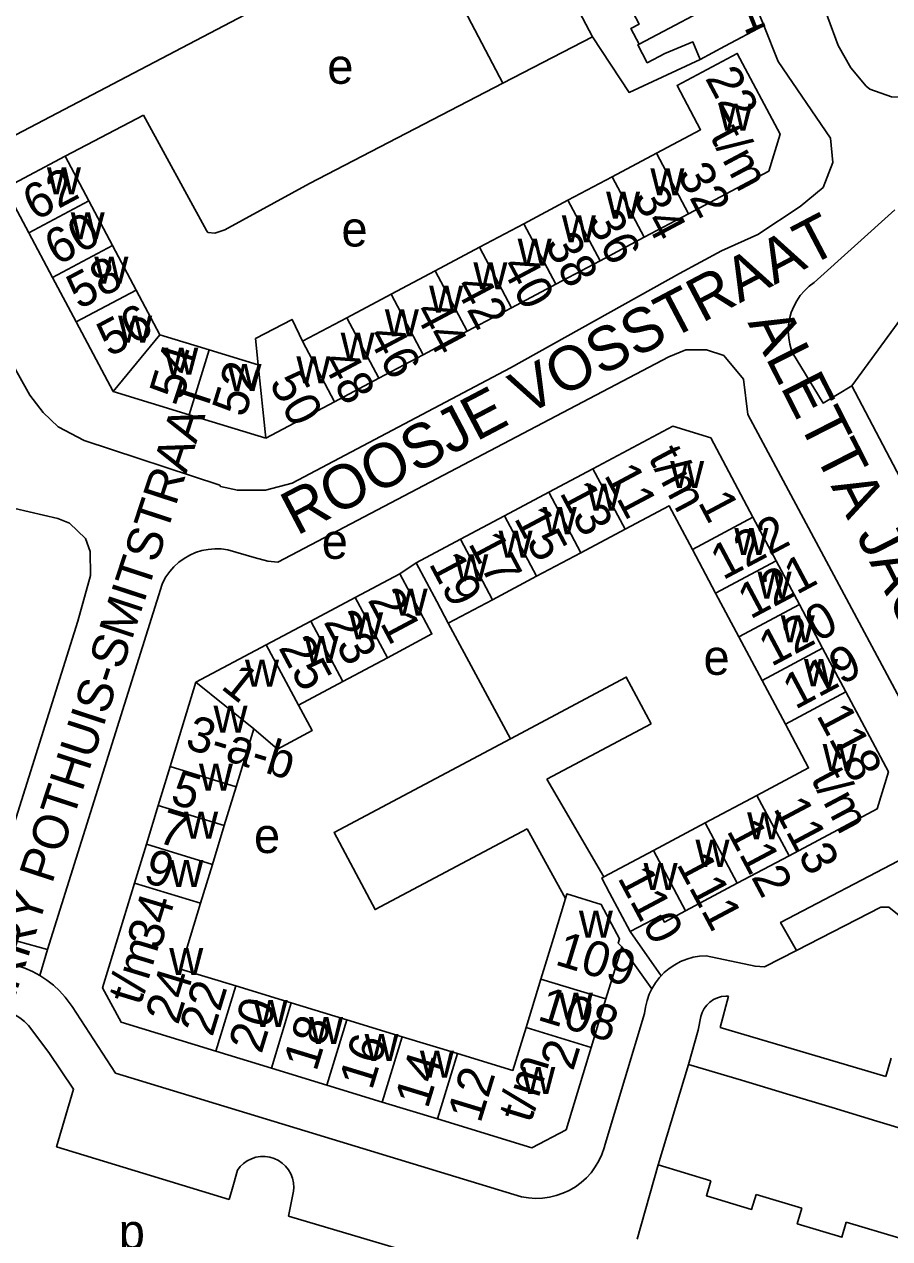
# Model space of a CAD drawing. Extents: x 159902 to 161769, y 383692 to 384875.
# Drawn here: x 160701.7 to 160800.1, y 383765 to 383903 of the extents above; entities that cross this region are included whole.
import ezdxf

# ---------------------------------------------------------------- set-up
doc = ezdxf.new("R2010")
doc.units = 0
for name, color, linetype in [('BLT_Basislijn', 7, 'Continuous'), ('BLT_Bebouwing', 7, 'Continuous'), ('BLT_Centroide', 7, 'Continuous'), ('BLT_Huisnummer', 7, 'Continuous'), ('BLT_Huisnummer_ tussenligend', 7, 'Continuous'), ('BLT_Huisnummer_reeks', 7, 'Continuous'), ('BLT_Onderverdeling_panden', 7, 'Continuous'), ('BLT_Straatnaam', 7, 'Continuous'), ('BLT_Straatnaam_verkleind', 7, 'Continuous')]:
    doc.layers.add(name, color=color, linetype=linetype)

msp = doc.modelspace()

# ---------------------------------------------------------------- linework, layer by layer
at = {"layer": 'BLT_Basislijn'}
for p, q in [((160700, 383890.04), (160746.59, 383914.49)), ((160746.59, 383914.49), (160756.14, 383896.34)), ((160706.39, 383888.02), (160715.29, 383892.69)), ((160791.51, 383873.69), (160800.68, 383881.92)), ((160802.09, 383870.52), (160795.78, 383861.92)), ((160803.61, 383847), (160795.78, 383861.92)), ((160727.88, 383842.45), (160724.86, 383843.31)), ((160717.41, 383839.42), (160704.39, 383797.89)), ((160749.93, 383834.97), (160756.98, 383821.84)), ((160761.12, 383817.23), (160772.98, 383823.54)), ((160761.12, 383817.23), (160767.59, 383806.13)), ((160763.24, 383803.67), (160758.88, 383811.61)), ((160700, 383799.11), (160704.39, 383797.89)), ((160770.61, 383799.92), (160774.11, 383794.89)), ((160704.39, 383797.89), (160703.53, 383794.94)), ((160769.65, 383798.19), (160773.06, 383793.43)), ((160780.84, 383789.01), (160781.76, 383792.59)), ((160707.18, 383791.42), (160712.12, 383783.82)), ((160767.77, 383775.78), (160772.24, 383790.61)), ((160778.61, 383790.27), (160778.33, 383788.73)), ((160702.21, 383789.27), (160704.53, 383786.2)), ((160778.33, 383788.73), (160777.24, 383784.84)), ((160780.84, 383789.01), (160799.64, 383783.47)), ((160800.24, 383785.55), (160799.64, 383783.47)), ((160758.24, 383769.79), (160712.12, 383783.82)), ((160773.79, 383773.41), (160771.38, 383764.98)), ((160732.35, 383770.42), (160731.79, 383767.58)), ((160748.91, 383762.53), (160731.79, 383767.58))]:
    msp.add_line(p, q, dxfattribs=at)
for points in [[(160789.94, 383933.21), (160788.45, 383936.02), (160783.16, 383933.13), (160782.49, 383932.48), (160794.23, 383900.62), (160795.68, 383898.07), (160797.42, 383896), (160797.84, 383895.65), (160800.29, 383894.78), (160802.93, 383894.69), (160805.42, 383895.54), (160806.44, 383896.13), (160818.93, 383905.69), (160830.31, 383913.34), (160841.85, 383920.77), (160849.53, 383926.4), (160850.93, 383927.2)], [(160766.3, 383901.61), (160757.48, 383918.42)], [(160785.77, 383902.89), (160787.4, 383898.79), (160793.37, 383890.07), (160793.61, 383887.33), (160792.51, 383884.49), (160789.92, 383882.31), (160785.09, 383879.14), (160780.99, 383877.27), (160776.2, 383874.72), (160756.99, 383863.99), (160732.18, 383850.87), (160729.15, 383850.07), (160725.97, 383850.07), (160724.04, 383850.51), (160723.96, 383850.67), (160708.54, 383855.73), (160705.6, 383857.28), (160703.88, 383858.91), (160702.38, 383860.87), (160700, 383865.16)], [(160756.14, 383896.34), (160766.3, 383901.61)], [(160766.3, 383901.61), (160770.48, 383895.28), (160778.55, 383899.02)], [(160715.29, 383892.69), (160722.44, 383879.58), (160722.62, 383879.36), (160723.42, 383879.29), (160724.53, 383879.67), (160734.14, 383884.93), (160756.14, 383896.34)], [(160791.51, 383873.69), (160790.93, 383873.25), (160790.4, 383872.75), (160789.93, 383872.19), (160789.52, 383871.59), (160789.18, 383870.94), (160788.91, 383870.26), (160788.72, 383869.56), (160788.6, 383868.84), (160788.57, 383868.11), (160788.61, 383867.38), (160788.74, 383866.66), (160788.94, 383865.96), (160789.04, 383865.7)], [(160802.69, 383823.74), (160783.95, 383858.7), (160783.48, 383862.68), (160781.24, 383865.39), (160779.27, 383866.03), (160776.94, 383866.03), (160774.98, 383865.25), (160730.57, 383841.92), (160729.44, 383842.02), (160727.88, 383842.45)], [(160789.04, 383865.7), (160792.51, 383859.97), (160795.78, 383861.92)], [(160700, 383848.64), (160700.67, 383847.99), (160705.56, 383846.86), (160706.89, 383846.34), (160708.7, 383844.59), (160709.23, 383843.12), (160709.29, 383840.38), (160707.84, 383835.19), (160700, 383810.22)], [(160724.86, 383843.31), (160724.12, 383843.4), (160723.39, 383843.42), (160722.65, 383843.35), (160721.93, 383843.21), (160721.22, 383842.99), (160720.55, 383842.69), (160719.91, 383842.32), (160719.31, 383841.89), (160718.76, 383841.39), (160718.27, 383840.84), (160717.85, 383840.24), (160717.49, 383839.59), (160717.41, 383839.42)], [(160772.98, 383823.54), (160770.15, 383828.85), (160756.98, 383821.84)], [(160756.98, 383821.84), (160736.95, 383811.19), (160741.61, 383802.43), (160758.88, 383811.61)], [(160789.48, 383797.77), (160787.69, 383800.97), (160801.9, 383808.38), (160807.28, 383804.85)], [(160789.48, 383797.77), (160799.09, 383802.69), (160799.98, 383802.7), (160801.96, 383801.09), (160803.08, 383801.17), (160807.28, 383804.85)], [(160779.25, 383797.17), (160784.79, 383795.99), (160785.87, 383795.91), (160789.48, 383797.77)], [(160700, 383796.31), (160700.92, 383796.08), (160701.82, 383795.77), (160702.69, 383795.39), (160703.53, 383794.94)], [(160779.25, 383797.17), (160778.49, 383797.13), (160777.75, 383797), (160777.03, 383796.8), (160776.33, 383796.52), (160775.66, 383796.16), (160775.04, 383795.74), (160774.46, 383795.26), (160774.11, 383794.89)], [(160703.53, 383794.94), (160704.32, 383794.41), (160705.07, 383793.83), (160705.76, 383793.18), (160706.4, 383792.48), (160706.98, 383791.72), (160707.18, 383791.42)], [(160774.11, 383794.89), (160773.94, 383794.71), (160773.48, 383794.12), (160773.06, 383793.43)], [(160773.06, 383793.43), (160772.76, 383792.8), (160772.51, 383792.09), (160772.33, 383791.35), (160772.24, 383790.61)], [(160778.61, 383790.27), (160778.77, 383790.74), (160779, 383791.18), (160779.3, 383791.58), (160779.66, 383791.92), (160780.07, 383792.2), (160780.52, 383792.41), (160780.99, 383792.54), (160781.48, 383792.6), (160781.76, 383792.59)], [(160700, 383790.81), (160700.64, 383790.5), (160701.23, 383790.13), (160701.79, 383789.69), (160702.21, 383789.27)], [(160704.53, 383786.2), (160707.35, 383782.03), (160705.42, 383775.48), (160725.02, 383769.49)], [(160758.24, 383769.79), (160759.03, 383769.66), (160759.83, 383769.61), (160760.63, 383769.63), (160761.42, 383769.74), (160762.2, 383769.92), (160762.96, 383770.19), (160763.68, 383770.52), (160764.38, 383770.93), (160765.02, 383771.4), (160765.62, 383771.94), (160766.16, 383772.53), (160766.63, 383773.18), (160767.05, 383773.86), (160767.39, 383774.59), (160767.65, 383775.34), (160767.77, 383775.78)], [(160725.96, 383772.8), (160726.28, 383773.22), (160726.66, 383773.59), (160727.09, 383773.89), (160727.57, 383774.12), (160728.07, 383774.29), (160728.59, 383774.37), (160729.12, 383774.37), (160729.65, 383774.3), (160730.15, 383774.14), (160730.63, 383773.91), (160731.07, 383773.62), (160731.45, 383773.26), (160731.78, 383772.84), (160732.04, 383772.38), (160732.23, 383771.89), (160732.35, 383771.37), (160732.38, 383770.85), (160732.35, 383770.42)], [(160725.96, 383772.8), (160725.54, 383771.18), (160725.02, 383769.49)]]:
    msp.add_lwpolyline(points, dxfattribs=at)
at = {"layer": 'BLT_Bebouwing'}
for p, q in [((160785.77, 383902.89), (160783.98, 383907.31)), ((160700, 383884.62), (160706.39, 383888.02)), ((160706.39, 383888.02), (160709.08, 383882.95)), ((160768.55, 383885.7), (160773.58, 383888.37)), ((160763.52, 383883.03), (160768.55, 383885.7)), ((160702.26, 383879.33), (160700, 383883.59)), ((160709.08, 383882.95), (160711.77, 383877.88)), ((160758.5, 383880.36), (160763.52, 383883.03)), ((160777.23, 383881.5), (160772.2, 383878.83)), ((160704.96, 383874.26), (160702.26, 383879.33)), ((160753.47, 383877.69), (160758.5, 383880.36)), ((160711.77, 383877.88), (160714.46, 383872.82)), ((160748.44, 383875.02), (160753.47, 383877.69)), ((160772.2, 383878.83), (160767.17, 383876.16)), ((160743.42, 383872.34), (160748.44, 383875.02)), ((160767.17, 383876.16), (160762.15, 383873.49)), ((160707.65, 383869.2), (160704.96, 383874.26)), ((160762.15, 383873.49), (160757.12, 383870.82)), ((160714.46, 383872.82), (160717.15, 383867.75)), ((160738.39, 383869.67), (160743.42, 383872.34)), ((160757.12, 383870.82), (160752.09, 383868.15)), ((160733.36, 383867), (160738.39, 383869.67)), ((160711.85, 383861.29), (160707.65, 383869.2)), ((160752.09, 383868.15), (160747.07, 383865.48)), ((160717.15, 383867.75), (160722.74, 383866.04)), ((160722.74, 383866.04), (160728.33, 383864.33)), ((160747.07, 383865.48), (160742.04, 383862.8)), ((160742.04, 383862.8), (160737.01, 383860.13)), ((160720.48, 383858.65), (160711.85, 383861.29)), ((160737.01, 383860.13), (160729.2, 383855.98)), ((160729.2, 383855.98), (160720.48, 383858.65)), ((160761.34, 383849.84), (160766.36, 383852.51)), ((160756.32, 383847.17), (160761.34, 383849.84)), ((160751.3, 383844.5), (160756.32, 383847.17)), ((160784.55, 383847.02), (160787.19, 383842.05)), ((160746.28, 383841.83), (160751.3, 383844.5)), ((160770.01, 383845.65), (160764.99, 383842.98)), ((160780.31, 383838.39), (160777.67, 383843.36)), ((160744.42, 383840.59), (160746.28, 383841.83)), ((160764.99, 383842.98), (160759.97, 383840.31)), ((160787.19, 383842.05), (160789.83, 383837.09)), ((160744.42, 383840.59), (160739.36, 383837.9)), ((160759.97, 383840.31), (160754.95, 383837.64)), ((160739.36, 383837.9), (160734.3, 383835.21)), ((160754.95, 383837.64), (160749.93, 383834.97)), ((160782.95, 383833.42), (160780.31, 383838.39)), ((160789.83, 383837.09), (160792.47, 383832.12)), ((160734.3, 383835.21), (160729.25, 383832.52)), ((160729.25, 383832.52), (160721.24, 383828.26)), ((160785.59, 383828.46), (160782.95, 383833.42)), ((160792.47, 383832.12), (160795.12, 383827.15)), ((160737.95, 383828.36), (160743.01, 383831.05)), ((160721.24, 383828.26), (160718.31, 383818.67)), ((160732.89, 383825.67), (160737.95, 383828.36)), ((160788.24, 383823.49), (160785.59, 383828.46)), ((160725.82, 383816.38), (160727.83, 383822.97)), ((160718.31, 383818.67), (160716.97, 383814.26)), ((160724.47, 383811.97), (160725.82, 383816.38)), ((160716.97, 383814.26), (160715.62, 383809.84)), ((160779.12, 383812.27), (160785, 383815.4)), ((160723.12, 383807.55), (160724.47, 383811.97)), ((160773.25, 383809.14), (160779.12, 383812.27)), ((160715.62, 383809.84), (160714.27, 383805.43)), ((160767.59, 383806.13), (160773.25, 383809.14)), ((160721.78, 383803.14), (160723.12, 383807.55)), ((160788.65, 383808.55), (160782.77, 383805.42)), ((160714.27, 383805.43), (160711.35, 383795.87)), ((160782.77, 383805.42), (160776.89, 383802.29)), ((160763.24, 383803.67), (160761.87, 383799.18)), ((160761.87, 383799.18), (160760.45, 383794.53)), ((160768.55, 383794.6), (160769.27, 383796.93)), ((160732.09, 383791.83), (160725.79, 383793.75)), ((160760.45, 383794.53), (160758.77, 383789.01)), ((160767.85, 383792.28), (160768.55, 383794.6)), ((160766.16, 383786.76), (160767.85, 383792.28)), ((160738.39, 383789.9), (160732.09, 383791.83)), ((160744.68, 383787.98), (160738.39, 383789.9)), ((160750.98, 383786.06), (160744.68, 383787.98)), ((160723.53, 383786.32), (160729.83, 383784.4)), ((160729.83, 383784.4), (160736.12, 383782.48)), ((160777.24, 383784.84), (160773.79, 383773.41)), ((160783.23, 383783.04), (160777.24, 383784.84)), ((160736.12, 383782.48), (160742.42, 383780.56)), ((160788.35, 383781.49), (160783.23, 383783.04)), ((160793.56, 383779.92), (160788.35, 383781.49)), ((160742.42, 383780.56), (160748.71, 383778.63)), ((160798.62, 383778.39), (160793.56, 383779.92)), ((160773.79, 383773.41), (160779.78, 383771.6)), ((160784.9, 383770.05), (160790.1, 383768.48))]:
    msp.add_line(p, q, dxfattribs=at)
for points in [[(160771.62, 383900.77), (160770.68, 383902.55), (160771.63, 383903.04), (160770.54, 383905.12)], [(160785.77, 383902.89), (160781.36, 383900.53), (160778.55, 383899.02)], [(160778.55, 383899.02), (160777.73, 383901.01), (160774.55, 383899.72), (160772.54, 383898.65), (160771.45, 383900.68), (160771.62, 383900.77)], [(160773.58, 383888.37), (160778.6, 383891.04), (160775.92, 383896.08), (160782.76, 383899.72), (160787.64, 383890.54), (160786.35, 383886.35), (160777.23, 383881.5)], [(160728.33, 383864.33), (160728.02, 383867.3), (160732.18, 383869.49), (160733.36, 383867)], [(160766.36, 383852.51), (160775.44, 383857.35), (160779.75, 383856.03), (160784.55, 383847.02)], [(160777.67, 383843.36), (160775.02, 383848.32), (160770.01, 383845.65)], [(160749.93, 383834.97), (160748.63, 383837.42), (160746.28, 383841.83)], [(160743.01, 383831.05), (160748.06, 383833.74), (160746.77, 383836.18), (160744.42, 383840.59)], [(160795.12, 383827.15), (160799.95, 383818.08), (160798.66, 383813.87), (160788.65, 383808.55)], [(160727.83, 383822.97), (160730.54, 383820.65), (160734.45, 383822.77), (160732.89, 383825.67)], [(160785, 383815.4), (160790.88, 383818.52), (160788.24, 383823.49)], [(160770.61, 383799.92), (160768.26, 383804.33), (160767.37, 383806.01), (160767.59, 383806.13)], [(160725.79, 383793.75), (160719.5, 383795.67), (160721.78, 383803.14)], [(160769.65, 383798.19), (160769.25, 383798.62), (160769.4, 383799.1), (160767.32, 383803.01), (160763.4, 383804.2), (160763.24, 383803.67)], [(160776.89, 383802.29), (160774.48, 383801.01), (160774.08, 383801.76), (160770.61, 383799.92)], [(160769.27, 383796.93), (160769.65, 383798.19)], [(160711.35, 383795.87), (160710.64, 383793.55), (160712.74, 383789.62), (160723.53, 383786.32)], [(160758.77, 383789.01), (160757.28, 383784.14), (160750.98, 383786.06)], [(160748.71, 383778.63), (160759.44, 383775.36), (160763.31, 383777.41), (160766.16, 383786.76)], [(160805.61, 383776.86), (160804.54, 383776.61), (160798.62, 383778.39)], [(160779.78, 383771.6), (160779.27, 383769.9), (160784.39, 383768.36), (160784.9, 383770.05)], [(160795.16, 383766.9), (160801.23, 383765.07), (160801.92, 383767.35), (160806.79, 383765.88), (160809.79, 383766.58), (160813.16, 383770.87)], [(160790.1, 383768.48), (160789.58, 383766.73), (160794.65, 383765.2), (160795.16, 383766.9)]]:
    msp.add_lwpolyline(points, dxfattribs=at)
at = {"layer": 'BLT_Onderverdeling_panden'}
for p, q in [((160771.62, 383900.77), (160783.98, 383907.31)), ((160777.23, 383881.5), (160773.58, 383888.37)), ((160772.2, 383878.83), (160768.55, 383885.7)), ((160709.08, 383882.95), (160702.26, 383879.33)), ((160767.17, 383876.16), (160763.52, 383883.03)), ((160762.15, 383873.49), (160758.5, 383880.36)), ((160711.77, 383877.88), (160704.96, 383874.26)), ((160757.12, 383870.82), (160753.47, 383877.69)), ((160752.09, 383868.15), (160748.44, 383875.02)), ((160714.46, 383872.82), (160707.65, 383869.2)), ((160747.07, 383865.48), (160743.42, 383872.34)), ((160742.04, 383862.8), (160738.39, 383869.67)), ((160717.15, 383867.75), (160711.85, 383861.29)), ((160737.01, 383860.13), (160733.36, 383867)), ((160722.74, 383866.04), (160720.48, 383858.65)), ((160728.33, 383864.33), (160729.2, 383855.98)), ((160770.01, 383845.65), (160766.36, 383852.51)), ((160764.99, 383842.98), (160761.34, 383849.84)), ((160759.97, 383840.31), (160756.32, 383847.17)), ((160777.67, 383843.36), (160784.55, 383847.02)), ((160754.95, 383837.64), (160751.3, 383844.5)), ((160780.31, 383838.39), (160787.19, 383842.05)), ((160739.36, 383837.9), (160743.01, 383831.05)), ((160782.95, 383833.42), (160789.83, 383837.09)), ((160734.3, 383835.21), (160737.95, 383828.36)), ((160729.25, 383832.52), (160732.89, 383825.67)), ((160785.59, 383828.46), (160792.47, 383832.12)), ((160721.24, 383828.26), (160727.83, 383822.97)), ((160788.24, 383823.49), (160795.12, 383827.15)), ((160718.31, 383818.67), (160725.82, 383816.38)), ((160716.97, 383814.26), (160724.47, 383811.97)), ((160785, 383815.4), (160788.65, 383808.55)), ((160779.12, 383812.27), (160782.77, 383805.42)), ((160715.62, 383809.84), (160723.12, 383807.55)), ((160773.25, 383809.14), (160776.89, 383802.29)), ((160714.27, 383805.43), (160721.78, 383803.14)), ((160723.53, 383786.32), (160725.79, 383793.75)), ((160760.45, 383794.53), (160767.85, 383792.28)), ((160729.83, 383784.4), (160732.09, 383791.83)), ((160736.12, 383782.48), (160738.39, 383789.9)), ((160742.42, 383780.56), (160744.68, 383787.98)), ((160758.77, 383789.01), (160766.16, 383786.76)), ((160748.71, 383778.63), (160750.98, 383786.06))]:
    msp.add_line(p, q, dxfattribs=at)

# ---------------------------------------------------------------- texts
at = {"layer": 'BLT_Centroide'}
for s, p in [('e', (160736.18, 383896.26)), ('w', (160780.61, 383890.92)), ('w', (160704.32, 383883.69)), ('w', (160772.89, 383883.59)), ('w', (160767.86, 383880.94)), ('w', (160707.02, 383878.59)), ('e', (160737.79, 383877.77)), ('w', (160762.83, 383878.25)), ('w', (160757.81, 383875.59)), ('w', (160709.71, 383873.53)), ('w', (160752.78, 383872.91)), ('w', (160747.75, 383870.25)), ('w', (160712.41, 383866.84)), ('w', (160742.72, 383867.56)), ('w', (160737.7, 383864.91)), ('w', (160717.65, 383863.19)), ('w', (160732.67, 383862.22)), ('w', (160724.84, 383861.36)), ('w', (160775.14, 383850.34)), ('w', (160765.67, 383847.75)), ('w', (160760.66, 383845.08)), ('e', (160735.55, 383842.28)), ('w', (160755.64, 383842.41)), ('w', (160782.43, 383842.72)), ('w', (160750.61, 383839.73)), ('w', (160785.07, 383837.75)), ('w', (160743.72, 383835.83)), ('w', (160738.66, 383833.12)), ('w', (160787.71, 383832.78)), ('w', (160733.59, 383830.44)), ('e', (160778.93, 383829.1)), ('w', (160726.83, 383827.75)), ('w', (160790.35, 383827.81)), ('w', (160723.25, 383822.53)), ('w', (160792.47, 383818.17)), ('w', (160721.59, 383815.94)), ('w', (160719.91, 383810.47)), ('w', (160783.89, 383810.41)), ('e', (160727.85, 383808.85)), ('w', (160778.02, 383807.28)), ('w', (160718.24, 383805)), ('w', (160772.12, 383804.64)), ('w', (160764.77, 383799.24)), ('w', (160718.22, 383794.98)), ('w', (160727.81, 383789.08)), ('w', (160762.5, 383789.92)), ('w', (160734.11, 383787.16)), ('w', (160740.41, 383785.23)), ('w', (160746.7, 383783.31)), ('w', (160758.22, 383781.47)), ('p', (160712.48, 383763.85))]:
    msp.add_text(s, height=4, dxfattribs=at).set_placement(p)
at = {"layer": 'BLT_Huisnummer'}
for s, rotation, p in [('1', 21.9981, (160783.46, 383901.8)), ('62', 27.983, (160702.98, 383880.62)), ('34', 297.9819, (160770.84, 383883.35)), ('38', 297.9785, (160760.83, 383878.06)), ('58', 27.9864, (160707.97, 383870.55)), ('42', 297.985, (160750.57, 383873.28)), ('46', 297.985, (160740.67, 383867.65)), ('54', 72.9806, (160719.69, 383860.14)), ('50', 297.985, (160729.52, 383862.28)), ('13', 298.0165, (160762.52, 383849.8)), ('122', 28.015, (160781.14, 383839.81)), ('19', 298.026, (160747.66, 383841.74)), ('21', 298.0178, (160740.72, 383837.62)), ('25', 298.0178, (160730.58, 383832.2)), ('119', 28.0184, (160789.35, 383825.1)), ('1', 321.2947, (160723.96, 383827.62)), ('5', 343.0197, (160718.2, 383814.54)), ('112', 298.0208, (160781.5, 383811.39)), ('9', 343.0218, (160715.13, 383805.61)), ('110', 298.0116, (160769.1, 383806.05)), ('109', 343.0188, (160761.92, 383796.22)), ('18', 73.0243, (160734.93, 383783.92)), ('14', 73.0264, (160747.59, 383779.69))]:
    msp.add_text(s, height=4, rotation=rotation, dxfattribs=at).set_placement(p)
at = {"layer": 'BLT_Huisnummer_ tussenligend'}
for s, rotation, p in [('36', 297.9819, (160765.66, 383880.66)), ('60', 27.9864, (160705.46, 383875.54)), ('40', 297.9785, (160755.84, 383875.56)), ('56', 27.9864, (160711.42, 383865.16)), ('44', 297.985, (160745.95, 383870.41)), ('48', 297.985, (160735.49, 383864.76)), ('52', 72.9806, (160726.81, 383858.23)), ('15', 298.0165, (160757.34, 383846.91)), ('17', 298.0165, (160752.14, 383844.04)), ('121', 28.0184, (160784.25, 383835.36)), ('23', 298.0178, (160735.71, 383835.13)), ('120', 28.0184, (160786.63, 383829.97)), ('7', 343.0197, (160716.73, 383810.13)), ('111', 298.0152, (160775.8, 383807.6)), ('20', 73.0243, (160728.7, 383785.94)), ('108', 343.0188, (160759.93, 383789.93)), ('16', 73.0264, (160741.26, 383781.81))]:
    msp.add_text(s, height=4, rotation=rotation, dxfattribs=at).set_placement(p)
at = {"layer": 'BLT_Huisnummer_reeks'}
for s, rotation, p in [('22', 297.981, (160779.06, 383896.91)), ('t/m', 298.0182, (160779.6, 383890.31)), ('32', 297.9786, (160775.87, 383885.99)), ('t/m', 298.0182, (160772.59, 383853.82)), ('11', 298.02, (160767.57, 383851.82)), ('1', 298.0189, (160778.24, 383848.72)), ('118', 298.0189, (160791.7, 383824.5)), ('3-a-b', 343.0197, (160719.89, 383820.79)), ('t/m', 298.0182, (160791.06, 383817.32)), ('113', 298.0178, (160786.81, 383813.94)), ('34', 73.0213, (160717.14, 383797.73)), ('t/m', 73.0218, (160714.95, 383791.43)), ('24', 73.0243, (160719.22, 383789.22)), ('22', 73.0264, (160723.12, 383787.87)), ('2', 73.0218, (160764.11, 383783.99)), ('t/m', 73.0222, (160759.31, 383778.07)), ('12', 73.0264, (160753.58, 383778.05))]:
    msp.add_text(s, height=4, rotation=rotation, dxfattribs=at).set_placement(p)
at = {"layer": 'BLT_Straatnaam'}
for s, rotation, p in [('ROOSJE VOSSTRAAT', 27.7144, (160732.71, 383844.86)), ('ALETTA JACOBSPLEIN', 296.9685, (160783.91, 383869.11))]:
    msp.add_text(s, height=5, rotation=rotation, dxfattribs=at).set_placement(p)
at = {"layer": 'BLT_Straatnaam_verkleind'}
msp.add_text('CARRY POTHUIS-SMITSTRAAT', height=3.9999, rotation=71.8854, dxfattribs=at).set_placement((160698.62, 383786.06))

doc.saveas('drawing.dxf')
